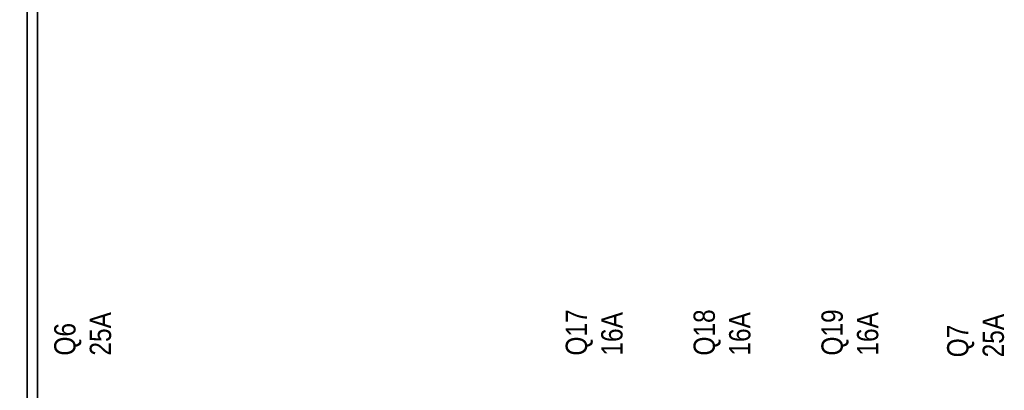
# Model space of a CAD drawing. Header units: millimetres. Extents: x -1290 to 1795, y -4192 to -1311.
# Tile 851 of 1056: x 1427 to 1455, y -2276 to -2265. Entities that reach past the tile are written whole.
import ezdxf

# ---------------------------------------------------------------- set-up
doc = ezdxf.new("R2010")
doc.units = ezdxf.units.MM
doc.layers.add('Aparatura', color=7, linetype='Continuous', lineweight=13)
doc.styles.get("Standard").update_dxf_attribs({"font": 'ARIALN.TTF', "width": 0.8})

# ---------------------------------------------------------------- blocks, each defined once
blk = doc.blocks.new('*U290')
blk = doc.blocks.new('*U291')
blk = doc.blocks.new('*U292')
blk = doc.blocks.new('*U293')
blk = doc.blocks.new('*U296')

msp = doc.modelspace()

# ---------------------------------------------------------------- linework, layer by layer
at = {"layer": 'Aparatura', "color": 7, "lineweight": 13}
for points in [[(1427.89, -2260.77), (1427.89, -2256.876), (1427.583, -2256.876), (1427.583, -2260.77), (1427.583, -2260.979), (1427.583, -2277.349), (1427.583, -2277.544), (1427.583, -2279.255), (1427.583, -2281.452), (1427.89, -2281.452), (1427.89, -2279.255), (1427.89, -2277.544), (1427.89, -2277.349), (1427.89, -2260.979), (1427.89, -2260.77)], [(1427.883, -2260.776), (1427.883, -2256.884), (1427.591, -2256.884), (1427.591, -2260.776), (1427.591, -2260.984), (1427.591, -2277.345), (1427.591, -2277.539), (1427.591, -2279.249), (1427.591, -2281.445), (1427.883, -2281.445), (1427.883, -2279.249), (1427.883, -2277.539), (1427.883, -2277.345), (1427.883, -2260.984), (1427.883, -2260.776)], [(1427.583, -2277.352), (1427.583, -2260.977), (1427.583, -2277.352)], [(1427.875, -2277.352), (1427.875, -2260.977), (1427.875, -2277.352)]]:
    msp.add_lwpolyline(points, close=True, dxfattribs=at)
for points in [[(1427.382, -2330.776), (1427.382, -2326.787), (1427.494, -2326.787), (1427.591, -2326.787), (1427.591, -2326.189), (1427.591, -2320.893), (1427.591, -2318.989), (1427.591, -2316.793), (1427.591, -2311.4), (1427.591, -2309.203), (1427.591, -2307.508), (1427.591, -2307.313), (1427.591, -2290.925), (1427.591, -2290.73), (1427.591, -2286.838), (1427.591, -2281.445), (1427.591, -2279.249), (1427.591, -2277.539), (1427.591, -2277.344), (1427.591, -2260.984)], [(1427.382, -2330.776), (1427.382, -2326.787), (1427.494, -2326.787), (1427.591, -2326.787), (1427.591, -2326.189), (1427.591, -2320.893), (1427.591, -2318.989), (1427.591, -2316.793), (1427.591, -2311.4), (1427.591, -2309.203), (1427.591, -2307.508), (1427.591, -2307.313), (1427.591, -2290.925), (1427.591, -2290.73), (1427.591, -2286.838), (1427.591, -2281.445), (1427.591, -2279.249), (1427.591, -2277.539), (1427.591, -2277.344), (1427.591, -2260.984)], [(1427.389, -2330.783), (1427.389, -2326.794), (1427.501, -2326.794), (1427.598, -2326.794), (1427.598, -2326.196), (1427.598, -2320.9), (1427.598, -2318.995), (1427.598, -2316.799), (1427.598, -2311.405), (1427.598, -2309.209), (1427.598, -2307.513), (1427.598, -2307.318), (1427.598, -2290.929), (1427.598, -2290.734), (1427.598, -2286.842), (1427.598, -2281.448), (1427.598, -2279.252), (1427.598, -2277.542), (1427.598, -2277.347), (1427.598, -2260.986)], [(1427.389, -2330.783), (1427.389, -2326.794), (1427.501, -2326.794), (1427.598, -2326.794), (1427.598, -2326.196), (1427.598, -2320.9), (1427.598, -2318.995), (1427.598, -2316.799), (1427.598, -2311.405), (1427.598, -2309.209), (1427.598, -2307.513), (1427.598, -2307.318), (1427.598, -2290.929), (1427.598, -2290.734), (1427.598, -2286.842), (1427.598, -2281.448), (1427.598, -2279.252), (1427.598, -2277.542), (1427.598, -2277.347), (1427.598, -2260.986)]]:
    msp.add_lwpolyline(points, dxfattribs=at)

# ---------------------------------------------------------------- block references
ref = msp.add_blockref('*U290', (1343.205, -2199.21), dxfattribs=dict(at, xscale=0.2, yscale=0.2, zscale=0.2))
ref.add_attrib('Oznaczenie', 'Q6', (1428.955, -2274.91), dxfattribs={"layer": '0', "height": 0.6, "rotation": 90, "flags": 2})
ref.add_attrib('Pr¹d znamionowy', '25A', (1429.955, -2274.91), dxfattribs={"layer": '0', "height": 0.6, "rotation": 90, "flags": 2})
ref = msp.add_blockref('*U291', (1343.205, -2199.21), dxfattribs=dict(at, xscale=0.2, yscale=0.2, zscale=0.2))
ref.add_attrib('Oznaczenie', 'Q17', (1443.355, -2274.91), dxfattribs={"layer": '0', "height": 0.6, "rotation": 90, "flags": 2})
ref.add_attrib('Pr¹d znamionowy', '16A', (1444.355, -2274.91), dxfattribs={"layer": '0', "height": 0.6, "rotation": 90, "flags": 2})
ref = msp.add_blockref('*U292', (1343.205, -2199.21), dxfattribs=dict(at, xscale=0.2, yscale=0.2, zscale=0.2))
ref.add_attrib('Oznaczenie', 'Q18', (1446.955, -2274.91), dxfattribs={"layer": '0', "height": 0.6, "rotation": 90, "flags": 2})
ref.add_attrib('Pr¹d znamionowy', '16A', (1447.955, -2274.91), dxfattribs={"layer": '0', "height": 0.6, "rotation": 90, "flags": 2})
ref = msp.add_blockref('*U293', (1343.205, -2199.21), dxfattribs=dict(at, xscale=0.2, yscale=0.2, zscale=0.2))
ref.add_attrib('Oznaczenie', 'Q19', (1450.555, -2274.91), dxfattribs={"layer": '0', "height": 0.6, "rotation": 90, "flags": 2})
ref.add_attrib('Pr¹d znamionowy', '16A', (1451.555, -2274.91), dxfattribs={"layer": '0', "height": 0.6, "rotation": 90, "flags": 2})
ref = msp.add_blockref('*U296', (1429.543, -2169.259), dxfattribs=dict(at, xscale=0.2, yscale=0.2, zscale=0.2))
ref.add_attrib('Oznaczenie', 'Q7', (1454.093, -2274.959), dxfattribs={"layer": '0', "height": 0.6, "rotation": 90, "flags": 2})
ref.add_attrib('Pr¹d znamionowy', '25A', (1455.093, -2274.959), dxfattribs={"layer": '0', "height": 0.6, "rotation": 90, "flags": 2})

doc.saveas('drawing.dxf')
